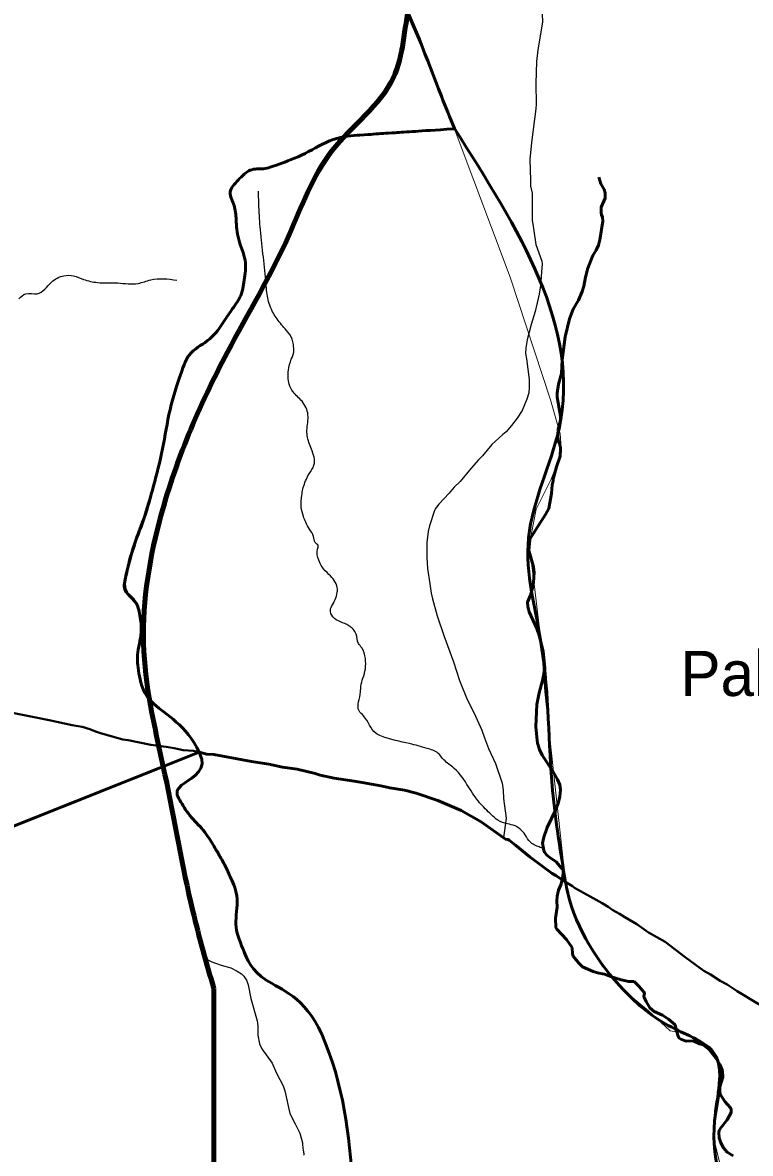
# Model space of a CAD drawing. Extents: x -1643653 to 4543381, y 1624270 to 13878484.
# Drawn here: x 748402 to 756473, y 8955969 to 8968515 of the extents above; entities that cross this region are included whole.
import ezdxf

# ---------------------------------------------------------------- set-up
doc = ezdxf.new("R2010")
doc.units = 0
doc.header["$LTSCALE"] = 200
for name, color, linetype, lineweight in [('12', 7, 'Continuous', 25), ('24', 7, 'Continuous', 25), ('27', 7, 'Continuous', 13), ('28', 7, 'Continuous', 53), ('60', 7, 'Continuous', 13), ('9', 7, 'Continuous', 90)]:
    doc.layers.add(name, color=color, linetype=linetype, lineweight=lineweight)
doc.layers.add('41', color=7, linetype='Continuous')

msp = doc.modelspace()

# ---------------------------------------------------------------- linework, layer by layer
at = {"layer": '12'}
for points in [[(753798.1, 8969540.9), (753859.8, 8969409.4), (753909.1, 8969336.8), (753959.2, 8969249.6), (754012.5, 8969179), (754046.6, 8969117.8), (754069.8, 8969065.7), (754101.8, 8968966.1), (754161.6, 8968706.3), (754168.3, 8968520.8), (754116.9, 8968213), (754102.8, 8968082.3), (754094.2, 8967837.6), (754098.2, 8967608.9), (754095, 8967556.7), (754045.7, 8967185.6), (754028.2, 8966994.8), (754035.8, 8966766.1), (754034.7, 8966701.8), (754052, 8966621.5), (754053.6, 8966322.7), (754067.7, 8966231)], [(754067.7, 8966231), (754094.8, 8966053.9), (754159.8, 8965869.2), (754165.3, 8965840.1), (754154.7, 8965744.4), (754145.1, 8965598.1), (754131.9, 8965503.6), (754085.8, 8965310.9), (754041.9, 8965165.6), (753997.3, 8964994.1), (753981.7, 8964906.7), (753979, 8964845.2), (753990.8, 8964783.9), (754019.2, 8964554.2), (754021, 8964470.6), (754014.4, 8964409), (753992.6, 8964335.4), (753941.7, 8964212.4), (753888.1, 8964125.6), (753824, 8964043.5), (753762.8, 8963975.2), (753726.5, 8963946.3), (753606.8, 8963834.6), (753501, 8963710.1), (753459.3, 8963663.9)], [(753459.3, 8963663.9), (753375.2, 8963570.6), (753254.1, 8963422.1), (753189.6, 8963361.6), (753131.1, 8963293.6), (753017.7, 8963172.8), (752982.1, 8963123.5), (752970.7, 8963101.1), (752914.6, 8962932.2), (752900.9, 8962868.1), (752884.4, 8962747.8), (752884.2, 8962579.2), (752893.6, 8962459.8), (752918.2, 8962289)], [(752918.2, 8962289), (752933.3, 8962184.9), (752947.7, 8962120.1), (752999.2, 8961934.7), (753071.9, 8961715.6), (753180.7, 8961424), (753248.1, 8961217.1), (753248.1, 8961217.1), (753333.6, 8961006.6), (753405.8, 8960861.1), (753494.8, 8960666.1), (753525.5, 8960579.3)], [(753525.5, 8960579.3), (753567.3, 8960461.2), (753647.9, 8960293.1), (753719.6, 8960078), (753729.9, 8960000.8), (753736.5, 8959906), (753766.3, 8959686.5), (753736.3, 8959470.4)]]:
    msp.add_lwpolyline(points, dxfattribs=at)
at = {"layer": '12', "lineweight": 40}
for points in [[(747824.8, 8960950.1), (748696.8, 8960775.7), (748951, 8960720.9), (749061.5, 8960701.6), (749146.4, 8960677), (749208.9, 8960650.1), (749264.1, 8960631.6), (749514.7, 8960562.8), (749573.6, 8960554.1), (749824.1, 8960500.3), (749993.7, 8960480.2), (750082, 8960465.4), (750181.5, 8960442.6), (750295.8, 8960435.7), (750443.2, 8960399.6), (750522, 8960394.7), (750939.1, 8960317.4), (751130.9, 8960287.1), (751285.6, 8960255.2), (751447.8, 8960232), (751646.7, 8960184), (751702.1, 8960166.7), (751856.8, 8960132.2), (752079.6, 8960098.7), (752168.1, 8960083)], [(752168.1, 8960083), (752376.2, 8960046), (752473.7, 8960024.1), (752636.8, 8960000.4), (752768, 8959966), (753007.9, 8959884.9), (753265, 8959774.4), (753487.3, 8959648.4), (753758.2, 8959455.5), (753784.2, 8959450.7), (753798.9, 8959443.4), (753866.8, 8959388.1)], [(753866.8, 8959388.1), (754029.7, 8959255.4), (754273.1, 8959074.6), (754315.3, 8959050.4), (754424.8, 8958977.4), (754499, 8958935.4), (754521.9, 8958913.6), (754830.4, 8958745.4), (754896.1, 8958704.8), (754948.1, 8958666.3), (755022.1, 8958627.1), (755080.2, 8958588.1), (755212.9, 8958510.5), (755342.6, 8958419.2), (755526.8, 8958316.3), (755751.2, 8958147.5)], [(755751.2, 8958147.5), (755862.2, 8958064), (755958, 8957996.2), (756032.6, 8957954.2), (756137.7, 8957884), (756214, 8957842.6), (756328.1, 8957767.5), (756559.2, 8957627.5), (756879.8, 8957401.3), (757104, 8957264.6), (757287.1, 8957167.7), (757840.4, 8956875)]]:
    msp.add_lwpolyline(points, dxfattribs=at)
at = {"layer": '24', "lineweight": 53}
for points in [[(754791, 8966800.1), (754815.2, 8966726), (754850.2, 8966663.9), (754863.5, 8966627.2), (754863, 8966568.8), (754819.6, 8966468.8), (754819.5, 8966405.5), (754823.4, 8966383.8), (754834.5, 8966356.5), (754835.4, 8966312.8), (754803.5, 8966105), (754789.3, 8966046.3), (754763, 8965990.7), (754725.1, 8965929.4), (754670.4, 8965790.2), (754645.4, 8965692), (754625.8, 8965590.1), (754606.6, 8965531.7), (754565, 8965436.8), (754508.3, 8965334.6), (754468.2, 8965229.1), (754418, 8965028.8), (754385.8, 8964773.7), (754376.5, 8964620.7), (754346.6, 8964503.9), (754329.8, 8964405.4), (754330.8, 8964358.1), (754367.8, 8964150.3), (754367.2, 8964106.8), (754343, 8964004.7), (754338.2, 8963942.6), (754341.4, 8963879.5), (754356.8, 8963844.3), (754367.2, 8963800.6), (754364.2, 8963706.1), (754324.4, 8963585.7), (754286.8, 8963450), (754285.7, 8963432), (754273.9, 8963387.1), (754266, 8963290.7), (754236.9, 8963123.5), (754201.7, 8963057.3), (754114.6, 8962926), (754027.8, 8962785.2), (754016.9, 8962748.7), (754010.6, 8962674.3), (754066.2, 8962478), (754076.2, 8962418.6), (754066.8, 8962303.7), (754054.9, 8962239.9), (754034.7, 8962164.2), (754002.5, 8962083.6), (754003.6, 8962036.3), (754018, 8961976.9), (754099.6, 8961801.3), (754131.9, 8961713.6), (754174.2, 8961542.5), (754191.4, 8961398.6), (754193.2, 8961347.2), (754168.7, 8961215.5), (754129.2, 8961079.8), (754106, 8960948.1), (754094.1, 8960701.2), (754103.1, 8960586), (754113, 8960522.2)], [(754113, 8960522.2), (754133.2, 8960450.2), (754164.6, 8960385.9), (754285.4, 8960201), (754333.3, 8960119.1), (754358.5, 8960059.1), (754366.7, 8960003.6), (754361.1, 8959927.4), (754342.9, 8959851.5), (754312.2, 8959776.4), (754218.7, 8959583.9), (754182.3, 8959476.4), (754169.4, 8959412.5), (754180.9, 8959330), (754188.6, 8959309.7), (754216.4, 8959278.5), (754249.1, 8959251.2), (754317.6, 8959205.1), (754378.4, 8959135.3), (754396.6, 8959107.3), (754395.3, 8959068.2), (754385.8, 8959005.2), (754369.7, 8958949.7), (754345.2, 8958889.9), (754331, 8958822.6), (754326, 8958771), (754328.4, 8958699.2), (754310.7, 8958580.2), (754315.6, 8958473.5), (754326.5, 8958456.4), (754433.4, 8958343.3), (754486.5, 8958269.1), (754495.6, 8958248.3), (754500.9, 8958184.1), (754506.9, 8958158.4), (754569.5, 8958079.4), (754610.9, 8958038.6)], [(754610.9, 8958038.6), (754610.9, 8958038.6), (754731.2, 8957987.7), (754791.1, 8957970), (754854.6, 8957958.1), (754922.6, 8957930.3), (755038.2, 8957895.5), (755123.8, 8957875.9), (755185.9, 8957875.1)], [(755185.9, 8957875.1), (755238.8, 8957821.3), (755295.4, 8957755.3), (755298.8, 8957744.7), (755293, 8957714.3), (755295, 8957700.2), (755316.4, 8957655.1), (755359, 8957583.6), (755405.6, 8957545), (755497.6, 8957501.2), (755563.5, 8957459.9), (755635.5, 8957398.1), (755644, 8957381.6), (755650.3, 8957338.2), (755674.1, 8957259.6), (755682.8, 8957247.8), (755709.3, 8957231.1), (755761.1, 8957215.6), (755838.8, 8957216.3), (755909.4, 8957183.9), (755979.1, 8957165.2)], [(755979.1, 8957165.2), (756099.8, 8957011.9), (756133.3, 8956953.6), (756164.7, 8956883.8)], [(756164.7, 8956883.8), (756167.7, 8956814.9), (756135.2, 8956708.9), (756132.8, 8956661.9), (756136.2, 8956626.4), (756187.9, 8956545.8), (756252.7, 8956472.7), (756258.8, 8956454.4), (756261.3, 8956424.2), (756215.1, 8956340.9), (756146.2, 8956251.2), (756128.1, 8956221.2), (756124, 8956199.7), (756128.2, 8956143.1), (756146.9, 8956084.8), (756173.9, 8956031), (756217.2, 8955981.5), (756283.3, 8955940.1)]]:
    msp.add_lwpolyline(points, dxfattribs=at)
at = {"layer": '24'}
for points in [[(754791, 8966800.1), (754815.2, 8966726), (754850.2, 8966663.9), (754863.5, 8966627.2), (754863, 8966568.8), (754819.6, 8966468.8), (754819.5, 8966405.5), (754823.4, 8966383.8), (754834.5, 8966356.5), (754835.4, 8966312.8), (754803.5, 8966105), (754789.3, 8966046.3), (754763, 8965990.7), (754725.1, 8965929.4), (754670.4, 8965790.2), (754645.4, 8965692), (754625.8, 8965590.1), (754606.6, 8965531.7), (754565, 8965436.8), (754508.3, 8965334.6), (754468.2, 8965229.1), (754418, 8965028.8), (754385.8, 8964773.7), (754376.5, 8964620.7), (754346.6, 8964503.9), (754329.8, 8964405.4), (754330.8, 8964358.1), (754367.8, 8964150.3), (754367.2, 8964106.8), (754343, 8964004.7), (754338.2, 8963942.6), (754341.4, 8963879.5), (754356.8, 8963844.3), (754367.2, 8963800.6), (754364.2, 8963706.1), (754324.4, 8963585.7), (754286.8, 8963450), (754285.7, 8963432), (754273.9, 8963387.1), (754266, 8963290.7), (754236.9, 8963123.5), (754201.7, 8963057.3), (754114.6, 8962926), (754027.8, 8962785.2), (754016.9, 8962748.7), (754010.6, 8962674.3), (754066.2, 8962478), (754076.2, 8962418.6), (754066.8, 8962303.7), (754054.9, 8962239.9), (754034.7, 8962164.2), (754002.5, 8962083.6), (754003.6, 8962036.3), (754018, 8961976.9), (754099.6, 8961801.3), (754131.9, 8961713.6), (754174.2, 8961542.5), (754191.4, 8961398.6), (754193.2, 8961347.2), (754168.7, 8961215.5), (754129.2, 8961079.8), (754106, 8960948.1), (754094.1, 8960701.2), (754103.1, 8960586), (754113, 8960522.2)], [(754113, 8960522.2), (754133.2, 8960450.2), (754164.6, 8960385.9), (754285.4, 8960201), (754333.3, 8960119.1), (754358.5, 8960059.1), (754366.7, 8960003.6), (754361.1, 8959927.4), (754342.9, 8959851.5), (754312.2, 8959776.4), (754218.7, 8959583.9), (754182.3, 8959476.4), (754169.4, 8959412.5), (754180.9, 8959330), (754188.6, 8959309.7), (754216.4, 8959278.5), (754249.1, 8959251.2), (754317.6, 8959205.1), (754378.4, 8959135.3), (754396.6, 8959107.3), (754395.3, 8959068.2), (754385.8, 8959005.2), (754369.7, 8958949.7), (754345.2, 8958889.9), (754331, 8958822.6), (754326, 8958771), (754328.4, 8958699.2), (754310.7, 8958580.2), (754315.6, 8958473.5), (754326.5, 8958456.4), (754433.4, 8958343.3), (754486.5, 8958269.1), (754495.6, 8958248.3), (754500.9, 8958184.1), (754506.9, 8958158.4), (754569.5, 8958079.4), (754610.9, 8958038.6)], [(750423.6, 8958135.7), (750499.6, 8958092.9), (750602.7, 8958055.6), (750709.5, 8958026.2), (750782, 8957991.5), (750830.2, 8957961.5), (750855.2, 8957933.6), (750884.2, 8957892.1), (750902.2, 8957841), (750932.8, 8957688.1), (751002.6, 8957440.2), (751011.1, 8957385.5), (751012.3, 8957279.8), (751029.1, 8957185.3), (751054.7, 8957130.6), (751168.1, 8956969), (751218.5, 8956860.1), (751291.5, 8956717.4), (751311.6, 8956662.7), (751365.8, 8956411.3), (751423, 8956298.1), (751477.7, 8956195.2), (751505.7, 8956084.4)], [(754610.9, 8958038.6), (754610.9, 8958038.6), (754731.2, 8957987.7), (754791.1, 8957970), (754854.6, 8957958.1), (754922.6, 8957930.3), (755038.2, 8957895.5), (755123.8, 8957875.9), (755185.9, 8957875.1)], [(755185.9, 8957875.1), (755238.8, 8957821.3), (755295.4, 8957755.3), (755298.8, 8957744.7), (755293, 8957714.3), (755295, 8957700.2), (755316.4, 8957655.1), (755359, 8957583.6), (755405.6, 8957545), (755497.6, 8957501.2), (755563.5, 8957459.9), (755635.5, 8957398.1), (755644, 8957381.6), (755650.3, 8957338.2), (755674.1, 8957259.6), (755682.8, 8957247.8), (755709.3, 8957231.1), (755761.1, 8957215.6), (755838.8, 8957216.3), (755909.4, 8957183.9), (755979.1, 8957165.2)], [(755979.1, 8957165.2), (756099.8, 8957011.9), (756133.3, 8956953.6), (756164.7, 8956883.8)], [(756164.7, 8956883.8), (756167.7, 8956814.9), (756135.2, 8956708.9), (756132.8, 8956661.9), (756136.2, 8956626.4), (756187.9, 8956545.8), (756252.7, 8956472.7), (756258.8, 8956454.4), (756261.3, 8956424.2), (756215.1, 8956340.9), (756146.2, 8956251.2), (756128.1, 8956221.2), (756124, 8956199.7), (756128.2, 8956143.1), (756146.9, 8956084.8), (756173.9, 8956031), (756217.2, 8955981.5), (756283.3, 8955940.1)], [(751505.7, 8956084.4), (751507.4, 8956055.1), (751508.1, 8956042.7), (751510.5, 8956026.3), (751513.5, 8956003.2), (751520.2, 8955965.6), (751521.6, 8955957.9), (751521.9, 8955951.5), (751522.8, 8955950.1)]]:
    msp.add_lwpolyline(points, dxfattribs=at)
for points in [[(754168.1, 8959356.7), (754118.5, 8959373.3), (754015.9, 8959439.5), (753963, 8959522.3), (753920, 8959565.3), (753863.7, 8959601.7), (753777.7, 8959624.9), (753671.8, 8959664.6), (753599, 8959727.5), (753470, 8959860), (753347.6, 8960035.4), (753188.7, 8960240.7), (753072.9, 8960336.7), (753006.8, 8960409.6), (752887.7, 8960462.5), (752692.4, 8960515.5), (752381.4, 8960598.3), (752318.6, 8960631.4), (752182.9, 8960823.4), (752133.3, 8960879.7), (752149.8, 8961088.3), (752153.1, 8961154.5), (752176.3, 8961240.6), (752202.8, 8961346.5), (752202.8, 8961459.1), (752163.1, 8961578.2), (752126.7, 8961627.9), (752100.2, 8961730.6), (752067.1, 8961783.5), (752020.8, 8961823.2), (751842.1, 8961922.6), (751815.6, 8962002), (751828.9, 8962035.1), (751891.7, 8962194.1), (751891.7, 8962247), (751799.1, 8962392.7), (751723, 8962475.5), (751686.6, 8962551.6), (751673.4, 8962674.1), (751680, 8962710.5), (751646.7, 8962746), (751629.2, 8962814.3), (751582.4, 8962896.2), (751541.5, 8962972.3), (751516.1, 8963036.6), (751490.8, 8963138), (751498.6, 8963270.7), (751510.3, 8963338.9), (751566.8, 8963485.2), (751623.3, 8963580.8), (751638.9, 8963627.6), (751638.9, 8963670.5), (751613.6, 8963762.2), (751561, 8963914.3), (751555.1, 8963990.3), (751566.8, 8964163.9), (751545.4, 8964241.9), (751500.6, 8964314.1), (751401.2, 8964419.4), (751358.3, 8964503.3), (751350.5, 8964659.3), (751381.7, 8964780.2), (751408.9, 8964864.1), (751405, 8964942.1), (751391.4, 8965002.6), (751327.1, 8965100.1), (751223.8, 8965226.9), (751149.7, 8965359.5), (751110.7, 8965523.3), (751102.9, 8965618.9), (751071.8, 8965913.4), (751038.6, 8966215.7), (751023, 8966471), (751017.2, 8966644)], [(748358.1, 8965451.5), (748438.1, 8965506.5), (748563, 8965506.5), (748723, 8965636.5), (748857.9, 8965706.6), (748967.9, 8965706.6), (749077.8, 8965666.6), (749232.8, 8965631.5), (749457.7, 8965626.5), (749682.7, 8965621.5), (749822.6, 8965661.6), (750112, 8965657.9)]]:
    msp.add_spline(points, degree=3, dxfattribs=at)
at = {"layer": '27'}
for points in [[(752490.9, 8969011.6), (752849.8, 8968178.7), (753199.3, 8967315.7), (753810.3, 8965692.2), (754257.4, 8964329.8), (754364.2, 8963951.7), (754378.3, 8963749.5), (754262.1, 8963450.4), (754096, 8963118), (754046.1, 8962852.1), (754028.2, 8962656.3), (754066.5, 8962351.8), (754160.2, 8961568.2), (754194.8, 8961089.3), (754421.8, 8958983.7), (754497.8, 8958676.1)], [(754497.8, 8958676.1), (754659.1, 8958310), (754834.6, 8958043.6), (755084.2, 8957764.6), (755343.1, 8957551.7), (755584.8, 8957327.6), (755784.1, 8957294.3), (755950.2, 8957161.4), (756099.7, 8957045.1), (756166.2, 8956845.6), (756116.3, 8956513.2), (756083.1, 8956313.8), (756066.5, 8956131), (756199.4, 8955582.6)]]:
    msp.add_lwpolyline(points, dxfattribs=at)
at = {"layer": '28'}
for p, q in [((746223.3, 8958775.3), (750360.3, 8960419.9)), ((750360.3, 8960419.9), (746223.3, 8958775.3))]:
    msp.add_line(p, q, dxfattribs=at)
for points in [[(752168.1, 8960083), (752079.6, 8960098.7), (751856.8, 8960132.2), (751702.1, 8960166.7), (751646.7, 8960184), (751447.8, 8960232), (751285.6, 8960255.2), (751130.9, 8960287.1), (750939.1, 8960317.4), (750522, 8960394.7), (750443.2, 8960399.6), (750360.3, 8960419.9)], [(750360.3, 8960419.9), (750443.2, 8960399.6), (750522, 8960394.7), (750939.1, 8960317.4), (751130.9, 8960287.1), (751285.6, 8960255.2), (751447.8, 8960232), (751646.7, 8960184), (751702.1, 8960166.7), (751856.8, 8960132.2), (752079.6, 8960098.7), (752168.1, 8960083)], [(753866.8, 8959388.1), (753798.9, 8959443.4), (753784.2, 8959450.7), (753758.2, 8959455.5), (753487.3, 8959648.4), (753265, 8959774.4), (753007.9, 8959884.9), (752768, 8959966), (752636.8, 8960000.4), (752473.7, 8960024.1), (752376.2, 8960046), (752168.1, 8960083)], [(752168.1, 8960083), (752376.2, 8960046), (752473.7, 8960024.1), (752636.8, 8960000.4), (752768, 8959966), (753007.9, 8959884.9), (753265, 8959774.4), (753487.3, 8959648.4), (753758.2, 8959455.5), (753784.2, 8959450.7), (753798.9, 8959443.4), (753866.8, 8959388.1)], [(754422.8, 8958978.7), (754315.3, 8959050.4), (754273.1, 8959074.6), (754029.7, 8959255.4), (753866.8, 8959388.1)], [(753866.8, 8959388.1), (754029.7, 8959255.4), (754273.1, 8959074.6), (754315.3, 8959050.4), (754422.8, 8958978.7)]]:
    msp.add_lwpolyline(points, dxfattribs=at)
for points in [[(753190.3, 8967338.5), (753046.2, 8967700.6), (752518.4, 8968949.1), (752050.8, 8969574.1), (750229.7, 8969581.6), (749056.2, 8969268.5), (747844.5, 8968942.9), (746809, 8968247.7), (746233.2, 8967779.5), (745374, 8966727.6), (744439.9, 8965968.4), (743879.1, 8965604.4)], [(754422.8, 8958978.7), (754279.2, 8959994.3), (754158.3, 8961590.6), (754013.3, 8962799.9), (754351.7, 8964009.2), (753190.3, 8967338.5)], [(757632.6, 8954238.4), (756665.8, 8954671.3), (756399.8, 8955071.7), (756075.9, 8956332), (756072.3, 8957077.8), (755600.9, 8957368.1), (755069.1, 8957779.3), (754448.4, 8958857.5), (754422.8, 8958978.7)]]:
    msp.add_spline(points, degree=3, dxfattribs=at)
for points in [[(750360.3, 8960419.9), (750221.8, 8960717.1), (749752.2, 8960961.1), (749694.4, 8961281.9), (749657.1, 8961488.8), (749737.2, 8961760.6), (749694.4, 8961975.8), (749670.2, 8962097.1), (749510.2, 8962210.1), (749537.7, 8962334), (749613.3, 8962675.1), (749758.5, 8963019.6), (749851.1, 8963363.7), (749964, 8963783.7), (750022.5, 8964223.4), (750164.5, 8964639.7), (750243.4, 8964871.2), (750497.6, 8964991.5), (750634.5, 8965199.3), (750728.3, 8965341.6), (750833.7, 8965482.3), (750858.4, 8965647), (750892.9, 8965877.2), (750782, 8966109.4), (750768.8, 8966340.9), (750760.8, 8966481.8), (750668.1, 8966638.3), (750791.2, 8966766.2), (750923.4, 8966903.6), (751072.8, 8966882.1), (751216.6, 8966934), (751537.1, 8967049.7), (751840, 8967247.2), (752179.1, 8967269.8), (752291, 8967277.3), (752403, 8967284.8), (752514.9, 8967292.2), (752738.7, 8967307.2), (752962.6, 8967322.1), (753186.4, 8967337)], [(753186.4, 8967337), (752962.6, 8967322.1), (752738.7, 8967307.2), (752514.9, 8967292.2), (752403, 8967284.8), (752291, 8967277.3), (752179.1, 8967269.8), (751840, 8967247.2), (751537.1, 8967049.7), (751216.6, 8966934), (751072.8, 8966882.1), (750923.4, 8966903.6), (750791.2, 8966766.2), (750668.1, 8966638.3), (750760.8, 8966481.8), (750768.8, 8966340.9), (750782, 8966109.4), (750892.9, 8965877.2), (750858.4, 8965647), (750833.7, 8965482.3), (750728.3, 8965341.6), (750634.5, 8965199.3), (750497.6, 8964991.5), (750243.4, 8964871.2), (750164.5, 8964639.7), (750022.5, 8964223.4), (749964, 8963783.7), (749851.1, 8963363.7), (749758.5, 8963019.6), (749613.3, 8962675.1), (749537.7, 8962334)], [(749537.7, 8962334), (749510.2, 8962210.1), (749670.2, 8962097.1), (749694.4, 8961975.8), (749737.2, 8961760.6), (749657.1, 8961488.8), (749694.4, 8961281.9), (749752.2, 8960961.1), (750221.8, 8960717.1), (750360.3, 8960419.9)], [(750360.3, 8960419.9), (750372.3, 8960394.3), (750381.8, 8960368.2), (750388.3, 8960341.7)], [(750388.3, 8960341.7), (750424.3, 8960195.8), (750059.8, 8960037.4), (750142.1, 8959894), (750245.2, 8959714.4), (750416.4, 8959557.6), (750522.6, 8959379.2), (750585.8, 8959273.1), (750649.5, 8959158.5), (750701.7, 8959043.4), (750810.6, 8958803), (750739.1, 8958501.4), (750836, 8958259.9), (750995.8, 8957861.4), (751531.6, 8957712.2), (751718.9, 8957290.2)], [(751718.9, 8957290.2), (751531.6, 8957712.2), (750995.8, 8957861.4), (750836, 8958259.9), (750739.1, 8958501.4), (750810.6, 8958803), (750701.7, 8959043.4), (750649.5, 8959158.5), (750585.8, 8959273.1), (750522.6, 8959379.2), (750416.4, 8959557.6), (750245.2, 8959714.4), (750142.1, 8959894), (750059.8, 8960037.4), (750424.3, 8960195.8), (750388.3, 8960341.7)], [(751718.9, 8957290.2), (751963.7, 8956738.7), (752024.1, 8956168.6), (752064.4, 8955611.4)], [(752064.4, 8955611.4), (752024.1, 8956168.6), (751963.7, 8956738.7), (751718.9, 8957290.2)]]:
    msp.add_open_spline(points, degree=3, dxfattribs=at)
at = {"layer": '60', "lineweight": 25}
msp.add_spline([(814781, 9009175.5), (814787.2, 9009173.4), (814796.9, 9009173.4), (814799.4, 9009172.4), (814805.1, 9009174.5), (814805.6, 9009176.5), (814811.7, 9009179.5), (814811.7, 9009179.5), (814801.5, 9009181), (814790.7, 9009181.5), (814784.1, 9009183.1), (814777.4, 9009185.1), (814778.4, 9009175.5)], degree=3, dxfattribs=at)
at = {"layer": '9'}
msp.add_lwpolyline([(737921.5, 8948812.5), (740981.3, 8950253.8), (750519.5, 8951321.2), (750521.5, 8957798.6)], dxfattribs=at)
msp.add_spline([(750521.5, 8957798.6), (750290, 8958657.6), (749980, 8960173.9), (749746.6, 8961538.9), (749919.1, 8962982.1), (750673.6, 8964858.9), (751354.2, 8966153.2), (751832.9, 8967092.2), (752515.2, 8967905.8), (752689.9, 8968716.5), (752991.6, 8969502.6), (753167.8, 8969908.5), (753010.5, 8971299.2), (753439.5, 8973954.2)], degree=3, dxfattribs=at)

# ---------------------------------------------------------------- texts
at = {"layer": '41'}
msp.add_text('Palmeira dos Índios', height=500, dxfattribs=at).set_placement((755696.3, 8961044.2))

doc.saveas('drawing.dxf')
